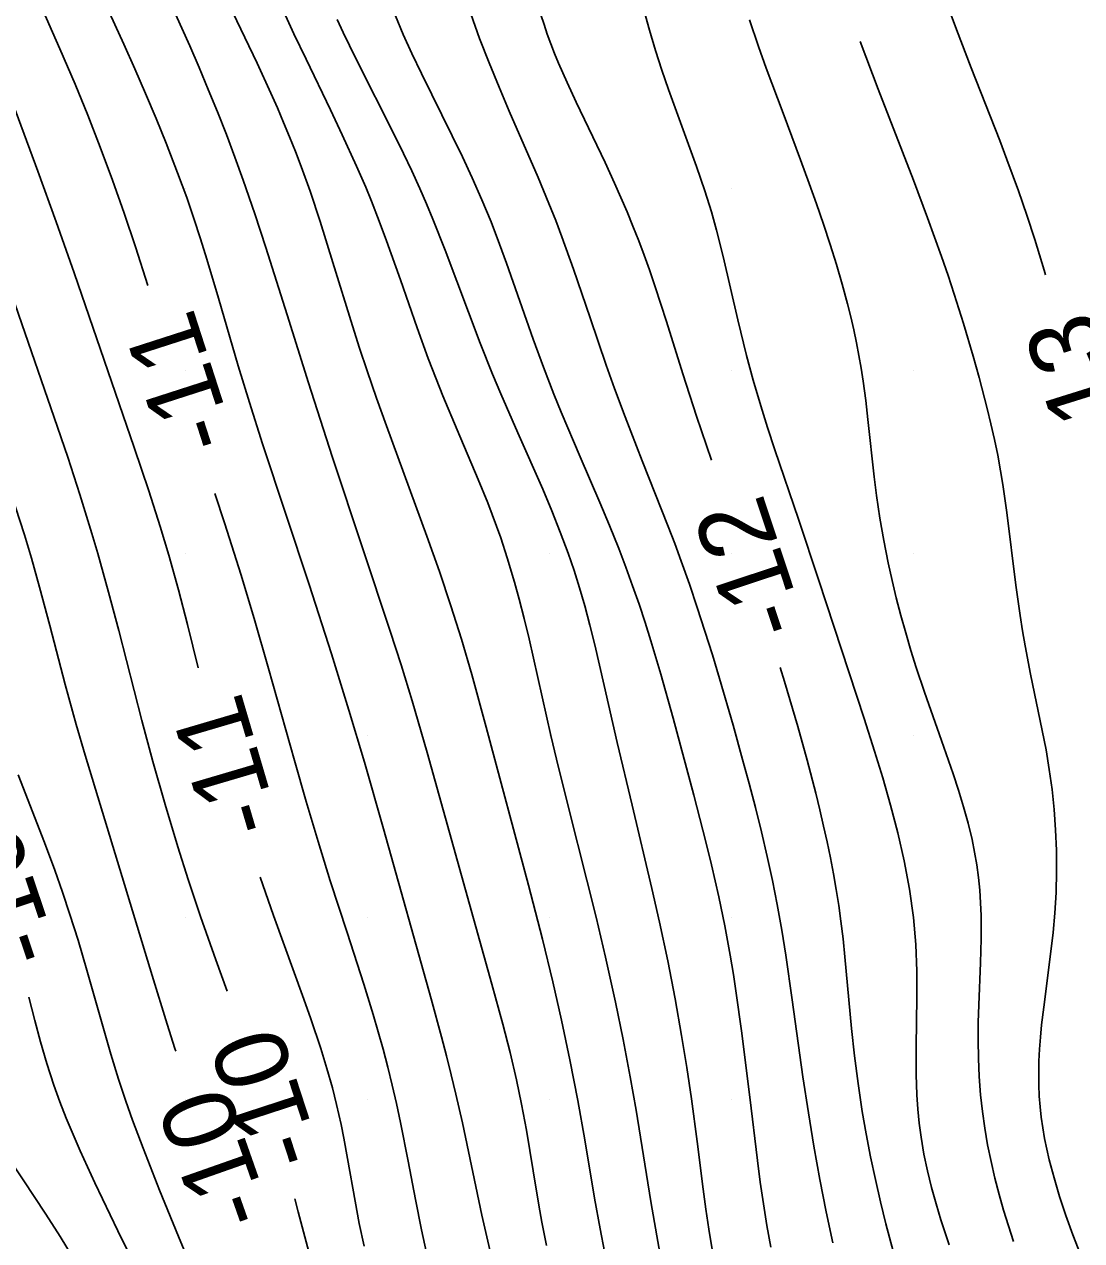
# Model space of a CAD drawing. Extents: x 2602990 to 2605851, y 618069 to 619180.
# Drawn here: x 2604340.59 to 2604369.62, y 618281.12 to 618314.52 of the extents above; entities that cross this region are included whole.
import ezdxf

# ---------------------------------------------------------------- set-up
doc = ezdxf.new("R2010")
doc.units = 0
for name, color, linetype in [('Default', 7, 'Continuous'), ('DTM Contours Major', 7, 'Continuous'), ('DTM Contours Minor', 7, 'Continuous'), ('DTM Contours Minor Text', 7, 'Continuous'), ('Exist DTM Scan Elevation Point', 7, 'Continuous')]:
    doc.layers.add(name, color=color, linetype=linetype)

# ---------------------------------------------------------------- blocks, each defined once
blk = doc.blocks.new('POINT_DISPLAY')
at = {"layer": 'Default'}
blk.add_line((0, 0), (0, 0), dxfattribs=at)

msp = doc.modelspace()

# ---------------------------------------------------------------- linework, layer by layer
at = {"layer": 'DTM Contours Major'}
for points in [[(2604350.778, 618314.746), (2604350.992, 618314.236), (2604351.225, 618313.717), (2604351.489, 618313.163), (2604352.336, 618311.454), (2604352.616, 618310.879), (2604352.884, 618310.306), (2604353.151, 618309.697), (2604353.401, 618309.09), (2604353.636, 618308.48), (2604353.825, 618307.963), (2604354.557, 618305.869), (2604354.839, 618305.1), (2604355.126, 618304.364), (2604355.329, 618303.867), (2604355.851, 618302.642), (2604356.392, 618301.388), (2604356.656, 618300.755), (2604356.91, 618300.122), (2604357.104, 618299.612), (2604357.289, 618299.104), (2604357.464, 618298.598), (2604357.632, 618298.092), (2604357.792, 618297.587), (2604358.064, 618296.679), (2604358.403, 618295.466), (2604358.968, 618293.354), (2604359.297, 618292.069), (2604359.45, 618291.444), (2604359.651, 618290.568), (2604359.817, 618289.771), (2604359.965, 618288.966), (2604360.054, 618288.428), (2604360.132, 618287.919), (2604360.276, 618286.881), (2604360.502, 618285.061), (2604360.714, 618283.325), (2604360.792, 618282.734), (2604360.878, 618282.137), (2604360.974, 618281.539), (2604361.082, 618280.942)], [(2604340.418, 618293.916), (2604341.138, 618292.055), (2604341.422, 618291.294), (2604341.635, 618290.689), (2604341.838, 618290.083), (2604342.062, 618289.37), (2604342.306, 618288.547), (2604342.958, 618286.249), (2604343.169, 618285.554), (2604343.369, 618284.95), (2604343.555, 618284.431), (2604343.846, 618283.663), (2604344.298, 618282.513), (2604344.816, 618281.237), (2604345.29, 618280.115)]]:
    msp.add_lwpolyline(points, dxfattribs=at)
at = {"layer": 'DTM Contours Minor'}
for points in [[(2604338.734, 618316.502), (2604339.577, 618314.203), (2604340.96, 618310.487), (2604341.464, 618309.097), (2604341.957, 618307.697), (2604343.606, 618302.898), (2604344.006, 618301.706), (2604344.318, 618300.728), (2604344.554, 618299.943), (2604344.818, 618298.993), (2604345.064, 618298.042), (2604345.363, 618296.851)], [(2604340.994, 618315.137), (2604341.565, 618313.846), (2604341.98, 618312.873), (2604342.328, 618312.021), (2604342.673, 618311.139), (2604343.009, 618310.239), (2604343.33, 618309.33), (2604343.64, 618308.404), (2604343.978, 618307.347)], [(2604346.194, 618315.091), (2604346.978, 618313.452), (2604347.356, 618312.629), (2604347.533, 618312.227), (2604347.704, 618311.825), (2604347.87, 618311.423), (2604348.03, 618311.02), (2604348.185, 618310.615), (2604348.43, 618309.934), (2604348.709, 618309.099), (2604349.06, 618307.978), (2604349.595, 618306.241), (2604349.791, 618305.629), (2604350, 618305), (2604350.258, 618304.256), (2604350.529, 618303.498), (2604351.64, 618300.467), (2604351.981, 618299.497), (2604352.297, 618298.555), (2604352.588, 618297.634), (2604352.873, 618296.663), (2604353.269, 618295.218), (2604354.428, 618290.885), (2604354.812, 618289.399), (2604355.096, 618288.234), (2604355.335, 618287.181), (2604355.565, 618286.09), (2604355.781, 618284.975), (2604355.972, 618283.891), (2604356.244, 618282.29), (2604356.394, 618281.454), (2604356.516, 618280.827)], [(2604365.864, 618315.244), (2604366.179, 618314.378), (2604366.58, 618313.325), (2604367.366, 618311.325), (2604367.566, 618310.801), (2604367.881, 618309.943), (2604368.11, 618309.28), (2604368.329, 618308.613), (2604368.591, 618307.766), (2604368.627, 618307.643)], [(2604335.766, 618314.846), (2604336.203, 618313.488), (2604337.092, 618310.67), (2604337.642, 618308.973), (2604338.186, 618307.348), (2604338.708, 618305.839), (2604339.2, 618304.466), (2604339.803, 618302.816), (2604340.083, 618302.027), (2604340.342, 618301.265), (2604340.588, 618300.5), (2604340.783, 618299.857), (2604341.006, 618299.069), (2604341.288, 618298.01), (2604341.709, 618296.396), (2604342.008, 618295.299), (2604342.253, 618294.455), (2604344.092, 618288.407), (2604344.511, 618287.064), (2604344.723, 618286.403), (2604344.749, 618286.328)], [(2604337.541, 618314.951), (2604339.184, 618310.151), (2604340.427, 618306.561), (2604341.409, 618303.724), (2604341.777, 618302.63), (2604342.11, 618301.604), (2604342.441, 618300.535), (2604342.601, 618299.992), (2604342.9, 618298.924), (2604343.178, 618297.877), (2604343.815, 618295.401), (2604344.117, 618294.282), (2604344.456, 618293.094), (2604344.803, 618291.933), (2604345.084, 618291.044), (2604345.426, 618290.021), (2604345.843, 618288.833), (2604346.151, 618287.972)], [(2604342.827, 618315.051), (2604343.318, 618313.971), (2604343.619, 618313.296), (2604343.916, 618312.616), (2604344.205, 618311.933), (2604344.483, 618311.253), (2604344.796, 618310.443), (2604345.044, 618309.76), (2604345.239, 618309.189), (2604345.422, 618308.626), (2604345.594, 618308.072), (2604345.914, 618306.995), (2604346.459, 618305.141), (2604346.767, 618304.137), (2604347.129, 618303.003), (2604348.405, 618299.14), (2604349.016, 618297.237), (2604349.498, 618295.684), (2604349.922, 618294.258), (2604350.445, 618292.427), (2604351.755, 618287.767), (2604352.04, 618286.724), (2604352.177, 618286.2), (2604352.31, 618285.674), (2604352.436, 618285.149), (2604352.613, 618284.359), (2604353.148, 618281.826), (2604353.255, 618281.349), (2604353.367, 618280.872)], [(2604344.734, 618314.791), (2604345.126, 618313.923), (2604345.383, 618313.332), (2604345.638, 618312.727), (2604345.888, 618312.112), (2604346.133, 618311.49), (2604346.37, 618310.865), (2604346.598, 618310.239), (2604346.918, 618309.312), (2604347.221, 618308.389), (2604347.802, 618306.543), (2604348.388, 618304.672), (2604349.04, 618302.653), (2604349.882, 618300.117), (2604350.634, 618297.86), (2604350.933, 618296.93), (2604351.236, 618295.941), (2604351.644, 618294.527), (2604353.426, 618288.17), (2604353.722, 618287.071), (2604353.922, 618286.286), (2604354.099, 618285.537), (2604354.24, 618284.872), (2604354.375, 618284.154), (2604354.56, 618283.044), (2604354.714, 618282.102), (2604354.796, 618281.629), (2604354.919, 618280.988)], [(2604347.664, 618314.962), (2604347.987, 618314.258), (2604348.32, 618313.555), (2604348.992, 618312.164), (2604349.316, 618311.482), (2604349.71, 618310.62), (2604349.959, 618310.043), (2604350.116, 618309.663), (2604350.331, 618309.114), (2604350.533, 618308.57), (2604350.91, 618307.504), (2604351.368, 618306.185), (2604351.678, 618305.339), (2604351.892, 618304.783), (2604352.081, 618304.315), (2604352.471, 618303.387), (2604353.05, 618302.022), (2604353.309, 618301.378), (2604353.551, 618300.738), (2604353.665, 618300.416), (2604353.846, 618299.872), (2604354.049, 618299.2), (2604354.176, 618298.736), (2604354.312, 618298.202), (2604354.444, 618297.65), (2604355.044, 618294.995), (2604355.198, 618294.345), (2604355.527, 618293.019), (2604356.034, 618291.024), (2604356.285, 618290.002), (2604356.542, 618288.909), (2604356.814, 618287.676), (2604357.026, 618286.647), (2604357.221, 618285.625), (2604357.382, 618284.708), (2604357.785, 618282.197), (2604357.948, 618281.26), (2604358.038, 618280.787)], [(2604352.844, 618314.803), (2604353.084, 618314.128), (2604353.345, 618313.454), (2604353.62, 618312.787), (2604353.899, 618312.135), (2604354.695, 618310.312), (2604354.989, 618309.6), (2604355.175, 618309.129), (2604355.343, 618308.685), (2604355.664, 618307.794), (2604356.12, 618306.461), (2604356.562, 618305.16), (2604356.792, 618304.516), (2604357.082, 618303.741), (2604357.553, 618302.535), (2604358.266, 618300.732), (2604358.446, 618300.26), (2604358.623, 618299.781), (2604358.847, 618299.148), (2604359.064, 618298.506), (2604359.275, 618297.857), (2604359.479, 618297.206), (2604359.675, 618296.556), (2604360.048, 618295.273), (2604360.309, 618294.338), (2604360.486, 618293.679), (2604360.659, 618293.013), (2604360.825, 618292.344), (2604360.982, 618291.675), (2604361.127, 618291.011), (2604361.258, 618290.355), (2604361.383, 618289.653), (2604361.494, 618288.959), (2604361.67, 618287.739), (2604361.964, 618285.623), (2604362.114, 618284.636), (2604362.267, 618283.718), (2604362.432, 618282.803), (2604362.603, 618281.919), (2604362.783, 618281.065)], [(2604354.77, 618314.773), (2604354.855, 618314.508), (2604354.946, 618314.244), (2604355.044, 618313.98), (2604355.147, 618313.716), (2604355.257, 618313.451), (2604355.491, 618312.918), (2604355.742, 618312.378), (2604356.535, 618310.718), (2604356.794, 618310.158), (2604356.968, 618309.764), (2604357.136, 618309.37), (2604357.298, 618308.974), (2604357.454, 618308.576), (2604357.604, 618308.176), (2604357.749, 618307.773), (2604357.909, 618307.305), (2604358.215, 618306.358), (2604358.665, 618304.924), (2604359.046, 618303.761), (2604359.458, 618302.552)], [(2604357.592, 618314.912), (2604357.748, 618314.353), (2604357.916, 618313.801), (2604358.093, 618313.259), (2604358.275, 618312.729), (2604358.639, 618311.718), (2604359.043, 618310.612), (2604359.273, 618309.943), (2604359.451, 618309.369), (2604359.591, 618308.866), (2604359.772, 618308.141), (2604360.176, 618306.401), (2604360.417, 618305.425), (2604360.6, 618304.747), (2604360.808, 618304.038), (2604360.992, 618303.449), (2604361.19, 618302.839), (2604361.838, 618300.927), (2604362.403, 618299.248), (2604363.647, 618295.457), (2604363.932, 618294.56), (2604364.155, 618293.829), (2604364.371, 618293.081), (2604364.571, 618292.319), (2604364.748, 618291.548), (2604364.893, 618290.774), (2604365, 618290), (2604365.061, 618289.258), (2604365.089, 618288.526), (2604365.094, 618287.809), (2604365.077, 618286.443), (2604365.076, 618285.689), (2604365.093, 618285.13), (2604365.118, 618284.733), (2604365.156, 618284.347), (2604365.206, 618283.968), (2604365.285, 618283.502), (2604365.381, 618283.041), (2604365.493, 618282.587), (2604365.618, 618282.137), (2604365.754, 618281.693), (2604365.983, 618281.012)], [(2604349.179, 618314.646), (2604349.341, 618314.289), (2604349.685, 618313.574), (2604350.759, 618311.451), (2604350.993, 618310.974), (2604351.223, 618310.494), (2604351.444, 618310.01), (2604351.627, 618309.589), (2604351.804, 618309.167), (2604352.142, 618308.317), (2604353.106, 618305.763), (2604353.443, 618304.914), (2604353.668, 618304.373), (2604354.134, 618303.302), (2604354.818, 618301.753), (2604355.069, 618301.16), (2604355.303, 618300.577), (2604355.52, 618299.996), (2604355.681, 618299.523), (2604355.832, 618299.042), (2604355.974, 618298.548), (2604356.114, 618298.022), (2604356.248, 618297.482), (2604356.507, 618296.369), (2604356.862, 618294.803), (2604357.271, 618293.077), (2604357.818, 618290.793), (2604358.028, 618289.868), (2604358.251, 618288.808), (2604358.453, 618287.766), (2604358.633, 618286.759), (2604358.777, 618285.88), (2604358.904, 618285.019), (2604359.057, 618283.85), (2604359.221, 618282.541), (2604359.296, 618281.993), (2604359.38, 618281.439), (2604359.475, 618280.883)], [(2604360.498, 618314.642), (2604360.748, 618313.904), (2604360.959, 618313.314), (2604361.419, 618312.076), (2604361.9, 618310.793), (2604362.138, 618310.144), (2604362.337, 618309.585), (2604362.53, 618309.028), (2604362.713, 618308.475), (2604362.885, 618307.925), (2604363.045, 618307.382), (2604363.189, 618306.844), (2604363.277, 618306.486), (2604363.358, 618306.13), (2604363.432, 618305.776), (2604363.5, 618305.424), (2604363.56, 618305.072), (2604363.615, 618304.721), (2604363.687, 618304.192), (2604363.749, 618303.664), (2604363.919, 618302.093), (2604363.983, 618301.579), (2604364.074, 618300.958), (2604364.181, 618300.343), (2604364.303, 618299.731), (2604364.41, 618299.249), (2604364.527, 618298.768), (2604364.653, 618298.286), (2604364.786, 618297.807), (2604364.928, 618297.33), (2604365.076, 618296.857), (2604365.299, 618296.184), (2604365.767, 618294.853), (2604366.085, 618293.943), (2604366.235, 618293.489), (2604366.375, 618293.036), (2604366.501, 618292.585), (2604366.609, 618292.135), (2604366.679, 618291.788), (2604366.737, 618291.441), (2604366.783, 618291.095), (2604366.818, 618290.749), (2604366.842, 618290.402), (2604366.855, 618290.055), (2604366.859, 618289.733), (2604366.856, 618289.408), (2604366.835, 618288.752), (2604366.79, 618287.603), (2604366.778, 618287.117), (2604366.775, 618286.625), (2604366.782, 618286.128), (2604366.803, 618285.628), (2604366.841, 618285.127), (2604366.891, 618284.67), (2604366.956, 618284.214), (2604367.035, 618283.757), (2604367.128, 618283.301), (2604367.234, 618282.845), (2604367.353, 618282.389), (2604367.475, 618281.96), (2604367.606, 618281.53), (2604367.747, 618281.1)], [(2604363.534, 618314.042), (2604364.031, 618312.737), (2604365, 618310.237), (2604365.388, 618309.202), (2604365.768, 618308.139), (2604365.947, 618307.619), (2604366.118, 618307.106), (2604366.374, 618306.301), (2604366.638, 618305.41), (2604366.803, 618304.821), (2604367.025, 618303.972), (2604367.127, 618303.546), (2604367.224, 618303.119), (2604367.312, 618302.691), (2604367.392, 618302.261), (2604367.455, 618301.88), (2604367.565, 618301.114), (2604367.814, 618299.121), (2604367.931, 618298.284), (2604367.996, 618297.867), (2604368.067, 618297.453), (2604368.216, 618296.68), (2604368.537, 618295.134), (2604368.638, 618294.602), (2604368.729, 618294.062), (2604368.806, 618293.507), (2604368.863, 618292.962), (2604368.903, 618292.404), (2604368.925, 618291.837), (2604368.929, 618291.263), (2604368.915, 618290.687), (2604368.881, 618290.112), (2604368.833, 618289.583), (2604368.773, 618289.059), (2604368.574, 618287.534), (2604368.517, 618287.047), (2604368.485, 618286.709), (2604368.46, 618286.378), (2604368.444, 618286.05), (2604368.437, 618285.727), (2604368.44, 618285.407), (2604368.454, 618285.089), (2604368.476, 618284.801), (2604368.508, 618284.513), (2604368.549, 618284.224), (2604368.599, 618283.934), (2604368.659, 618283.641), (2604368.727, 618283.344), (2604368.858, 618282.848), (2604369.011, 618282.34), (2604369.184, 618281.819), (2604369.376, 618281.288), (2604369.583, 618280.744)], [(2604345.82, 618301.636), (2604346.093, 618300.807), (2604346.533, 618299.421), (2604346.899, 618298.206), (2604347.294, 618296.83), (2604348, 618294.304), (2604348.325, 618293.179), (2604348.651, 618292.085), (2604348.987, 618291.005), (2604349.45, 618289.584), (2604349.912, 618288.166), (2604350.167, 618287.336), (2604350.305, 618286.86), (2604350.439, 618286.378), (2604350.567, 618285.888), (2604350.69, 618285.393), (2604350.805, 618284.893), (2604350.918, 618284.365), (2604351.125, 618283.304), (2604351.323, 618282.256), (2604351.49, 618281.422), (2604351.63, 618280.793)], [(2604361.342, 618296.856), (2604361.458, 618296.479), (2604361.82, 618295.241), (2604362.078, 618294.319), (2604362.316, 618293.407), (2604362.428, 618292.956), (2604362.533, 618292.506), (2604362.629, 618292.069), (2604362.719, 618291.633), (2604362.802, 618291.199), (2604362.878, 618290.764), (2604362.946, 618290.33), (2604363.007, 618289.895), (2604363.066, 618289.407), (2604363.118, 618288.918), (2604363.301, 618286.951), (2604363.382, 618286.197), (2604363.478, 618285.439), (2604363.592, 618284.674), (2604363.7, 618284.053), (2604363.821, 618283.429), (2604363.952, 618282.808), (2604364.093, 618282.193), (2604364.242, 618281.588), (2604364.443, 618280.834)], [(2604347.06, 618291.099), (2604347.427, 618290.054), (2604348.263, 618287.758), (2604348.456, 618287.21), (2604348.728, 618286.4), (2604348.895, 618285.855), (2604349.046, 618285.317), (2604349.16, 618284.867), (2604349.283, 618284.315), (2604349.359, 618283.938), (2604349.462, 618283.38), (2604349.668, 618282.207), (2604349.782, 618281.597), (2604349.913, 618280.973)], [(2604337.79, 618289.762), (2604337.896, 618289.353), (2604338.269, 618287.867), (2604338.393, 618287.398), (2604338.519, 618286.95), (2604338.612, 618286.644), (2604338.707, 618286.349), (2604338.805, 618286.064), (2604338.906, 618285.789), (2604339.01, 618285.524), (2604339.184, 618285.119), (2604339.391, 618284.688), (2604339.538, 618284.409), (2604339.734, 618284.065), (2604340.052, 618283.55), (2604340.551, 618282.794), (2604341.177, 618281.856), (2604341.572, 618281.239), (2604342.122, 618280.337)], [(2604340.713, 618287.81), (2604340.872, 618287.17), (2604341.03, 618286.579), (2604341.202, 618285.985), (2604341.393, 618285.395), (2604341.559, 618284.938), (2604341.736, 618284.486), (2604341.924, 618284.038), (2604342.119, 618283.594), (2604342.525, 618282.715), (2604343.156, 618281.396), (2604343.586, 618280.524)], [(2604348.012, 618282.27), (2604348.108, 618281.913), (2604348.506, 618280.403)]]:
    msp.add_lwpolyline(points, dxfattribs=at)

# ---------------------------------------------------------------- block references
at = {"layer": 'Exist DTM Scan Elevation Point', "xscale": 1.3123333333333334, "yscale": 1.3123333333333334}
for p in [(2604345, 618310), (2604350, 618310), (2604355, 618310), (2604360, 618310), (2604365, 618310), (2604345, 618305), (2604350, 618305), (2604355, 618305), (2604360, 618305), (2604365, 618305), (2604345, 618300), (2604350, 618300), (2604355, 618300), (2604360, 618300), (2604365, 618300), (2604345, 618295), (2604350, 618295), (2604355, 618295), (2604360, 618295), (2604365, 618295), (2604345, 618290), (2604350, 618290), (2604355, 618290), (2604360, 618290), (2604365, 618290), (2604345, 618285), (2604350, 618285), (2604355, 618285), (2604360, 618285), (2604365, 618285)]:
    msp.add_blockref('POINT_DISPLAY', p, dxfattribs=at)

# ---------------------------------------------------------------- texts
at = {"layer": 'DTM Contours Minor Text'}
for s, rotation, p in [('-11', 107.8797, (2604346.382, 618303.1)), ('-13', 107.3609, (2604371.074, 618303.046)), ('-12', 108.3014, (2604362.045, 618298.017)), ('-11', 106.4319, (2604347.605, 618292.531)), ('-10', 108.6096, (2604341.532, 618289.01)), ('-10', 108.0717, (2604348.752, 618283.438)), ('-10', 109.381, (2604347.383, 618281.829))]:
    msp.add_text(s, height=2, rotation=rotation, dxfattribs=at).set_placement(p)

doc.saveas('drawing.dxf')
